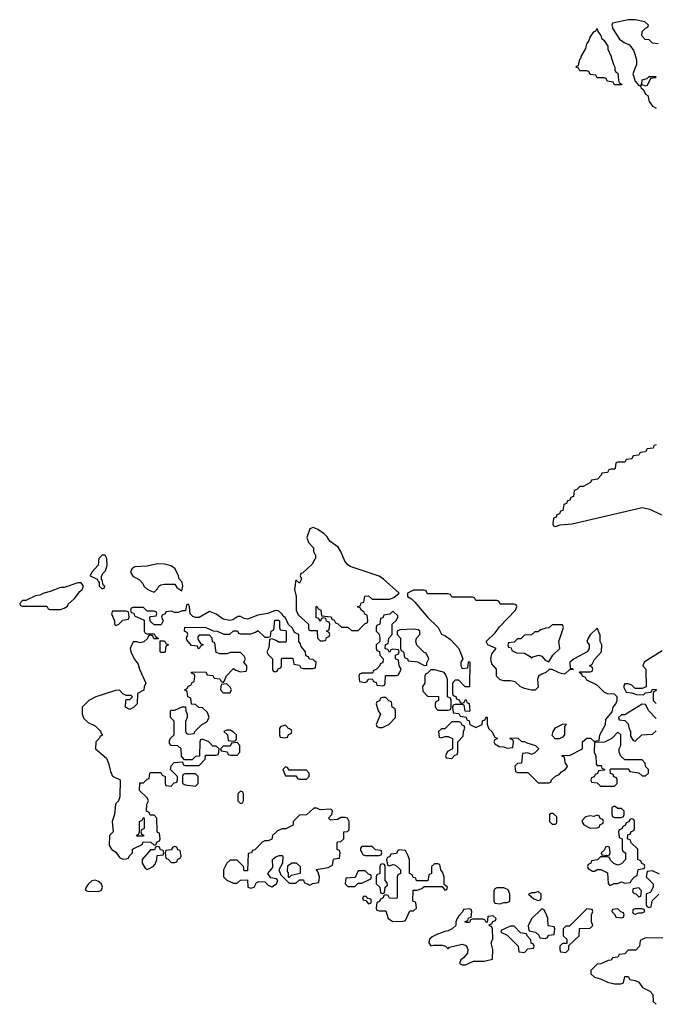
# Model space of a CAD drawing. Header units: inches. Extents: x 2601682 to 2755810, y 449311 to 584050.
# Tile 499 of 505: x 2748294 to 2751966, y 562934 to 568622. Entities that reach past the tile are written whole.
import ezdxf

# ---------------------------------------------------------------- set-up
doc = ezdxf.new("R2010")
doc.units = ezdxf.units.IN
doc.header["$MEASUREMENT"] = 0
doc.layers.add('C7546', color=7, linetype='Continuous')
doc.layers.add('C7556', color=7, linetype='Continuous')

msp = doc.modelspace()

# ---------------------------------------------------------------- linework, layer by layer
at = {"layer": 'C7546', "color": 2, "elevation": 2}
for points in [[(2750000, 565684.8), (2749990, 565689.2), (2749970, 565681.2), (2749953.4, 565630), (2749962, 565602), (2749991, 565571), (2749992, 565550), (2750000, 565534)], [(2750000, 565506.3), (2749983.6, 565476.4), (2749930, 565426), (2749918, 565422), (2749914, 565410), (2749922, 565390), (2749910, 565366), (2749890, 565386), (2749881, 565330), (2749892, 565290), (2749891.3, 565210), (2749903.5, 565183.5), (2749962, 565130), (2749962, 565102), (2749970, 565094), (2750000, 565093.1)], [(2750000, 564916), (2749990, 564926), (2749967.3, 564927.3), (2749962, 564942), (2749947.3, 564947.3), (2749946, 564970), (2749920.4, 565000.4), (2749916.4, 565016.4), (2749906, 565030), (2749906, 565070), (2749882, 565082), (2749870, 565106), (2749847.3, 565127.3), (2749830, 565166), (2749815.3, 565175.3), (2749808, 565190), (2749790, 565208), (2749770, 565208.7), (2749727.5, 565192.5), (2749670, 565182.7), (2749610, 565159), (2749590, 565162), (2749570, 565174), (2749553.6, 565173.6), (2749524.9, 565155.1), (2749508, 565152), (2749470, 565159.6), (2749430, 565187.3), (2749390, 565202.7), (2749330, 565168), (2749310, 565168), (2749294, 565174), (2749278, 565190), (2749275.3, 565230), (2749270, 565246), (2749258, 565242), (2749252, 565208), (2749232.7, 565207.3), (2749210, 565198), (2749190, 565198), (2749170, 565206), (2749138, 565202), (2749134, 565190), (2749118, 565182), (2749114, 565170), (2749122, 565150), (2749114, 565130), (2749110, 565126), (2749070, 565126), (2749047.3, 565147.3), (2749046, 565170), (2749050, 565174), (2749082, 565178), (2749086, 565190), (2749082, 565202), (2749070, 565206), (2749030, 565206), (2749010, 565226), (2748950, 565226), (2748938, 565222), (2748934, 565210), (2748938, 565198), (2748952.7, 565192.7), (2748958, 565178), (2749012.7, 565152.7), (2749014, 565090), (2749018, 565078), (2749030, 565074), (2749070, 565074), (2749078, 565058), (2749094, 565050), (2749094, 565046), (2749070, 565046), (2749062, 565062), (2749050, 565066), (2749038, 565062), (2749032.7, 565047.3), (2749011.6, 565028.4), (2748990, 565022), (2748970, 565028.7), (2748950, 565028), (2748931.3, 564990), (2748936, 564970), (2748956, 564930), (2748978.8, 564898.8), (2748986.8, 564870), (2749022, 564790), (2749012.7, 564767.3), (2749011.6, 564748.4), (2748974, 564730), (2748972, 564670), (2748951.1, 564648.9), (2748930, 564638), (2748906, 564650), (2748907.3, 564687.3), (2748910, 564694), (2748930, 564694), (2748946, 564710), (2748938, 564718), (2748910, 564718), (2748890, 564728), (2748870, 564748), (2748847.3, 564747.3), (2748734, 564710), (2748694, 564690), (2748654, 564650), (2748654, 564610), (2748665.4, 564585.4), (2748690, 564562), (2748730, 564542), (2748762, 564510), (2748762, 564502), (2748774, 564490), (2748758, 564482), (2748754, 564470), (2748734, 564450), (2748732, 564410), (2748795.3, 564355.3), (2748807.1, 564327.1), (2748818, 564278), (2748830, 564252), (2748874, 564230), (2748872.7, 564132.7), (2748864.7, 564110), (2748848, 564090), (2748841, 564030), (2748827.3, 563990), (2748834, 563930), (2748812, 563910), (2748811.6, 563851.6), (2748824.7, 563830), (2748850, 563812), (2748870, 563782), (2748890, 563772), (2748910, 563774), (2748922, 563778), (2748926, 563790), (2748946, 563810), (2748946, 563830), (2749002, 563858), (2749007.3, 563872.7), (2749051.6, 563871.6), (2749070, 563854), (2749082, 563858), (2749086, 563870), (2749102, 563878), (2749106, 563890), (2749102, 563922), (2749090, 563926), (2749087.3, 563932.7), (2749086, 564010), (2749070, 564026), (2749047.3, 564027.3), (2749042, 564042), (2749026, 564050), (2749028, 564090), (2749038, 564110), (2749030, 564126), (2748986, 564170), (2748987.3, 564212.7), (2749010, 564214), (2749030, 564234), (2749042, 564238), (2749046, 564270), (2749050, 564274), (2749110, 564274), (2749118, 564258), (2749134, 564250), (2749134, 564210), (2749138, 564198), (2749170, 564194), (2749187.3, 564212.7), (2749202, 564218), (2749206, 564230), (2749206, 564250), (2749166, 564290), (2749168.4, 564311.6), (2749186, 564330), (2749234, 564334), (2749238, 564318), (2749250, 564314), (2749330, 564314), (2749366, 564350), (2749367.3, 564372.7), (2749430, 564374), (2749442, 564378), (2749446, 564410), (2749430, 564426), (2749410, 564426), (2749386, 564450), (2749350, 564466), (2749338, 564462), (2749334, 564450), (2749332.7, 564367.3), (2749310, 564366), (2749290, 564346), (2749246, 564346), (2749228, 564368), (2749226, 564410), (2749207.3, 564427.3), (2749168.4, 564428.4), (2749160.4, 564440.4), (2749160.4, 564459.6), (2749167.3, 564472.7), (2749186, 564490), (2749186, 564570), (2749166, 564590), (2749166, 564630), (2749170, 564634), (2749190, 564634), (2749232.7, 564652.7), (2749252.7, 564652.7), (2749254, 564630), (2749262, 564610), (2749262, 564590), (2749252.7, 564567.3), (2749252.7, 564512.7), (2749258, 564498), (2749270, 564494), (2749302, 564498), (2749306, 564510), (2749346, 564550), (2749374.6, 564565.4), (2749388, 564590), (2749379, 564619), (2749350, 564646), (2749328.4, 564648.4), (2749310, 564666), (2749287.3, 564667.3), (2749282, 564702), (2749266, 564710), (2749262, 564742), (2749246, 564750), (2749262, 564758), (2749267.3, 564772.7), (2749282, 564778), (2749290, 564794), (2749302, 564798), (2749306, 564830), (2749302, 564842), (2749287.3, 564847.3), (2749287.3, 564852.7), (2749370, 564854), (2749378, 564838), (2749410, 564834), (2749418, 564818), (2749450, 564814), (2749458, 564798), (2749470, 564794), (2749478, 564802), (2749486, 564830), (2749530, 564874), (2749543.6, 564863.6), (2749570, 564854), (2749602, 564858), (2749606, 564870), (2749606, 564890), (2749588, 564910), (2749598, 564930), (2749590, 564946), (2749570, 564966), (2749512.7, 564967.3), (2749490, 564958), (2749450, 564958), (2749430, 564966), (2749422, 565022), (2749407.3, 565027.3), (2749406, 565050), (2749390, 565066), (2749330, 565066), (2749323.6, 565056.4), (2749323.6, 565043.6), (2749338, 565018), (2749354, 565010), (2749338, 565002), (2749331.6, 564988.4), (2749326, 564990), (2749322, 565002), (2749287.3, 565007.3), (2749260.4, 565040.4), (2749258, 565050), (2749266, 565070), (2749262, 565082), (2749246, 565090), (2749247.3, 565112.7), (2749370, 565111.3), (2749411.3, 565091.3), (2749434, 565090), (2749472.7, 565072.7), (2749507.3, 565072.7), (2749530, 565092), (2749551.6, 565091.6), (2749558, 565078), (2749570, 565074), (2749630, 565074), (2749656.4, 565083.6), (2749670, 565094), (2749710, 565054), (2749730, 565054), (2749742, 565058), (2749746, 565090), (2749762, 565098), (2749767.3, 565152.7), (2749790, 565154), (2749794, 565150), (2749794, 565110), (2749798, 565098), (2749830, 565094), (2749834, 565090), (2749834, 565030), (2749830, 565026), (2749790, 565026), (2749776.4, 565036.4), (2749750, 565046), (2749738, 565042), (2749732.7, 564992.7), (2749722, 564970), (2749730, 564954), (2749754, 564930), (2749754, 564870), (2749758, 564858), (2749770, 564854), (2749782, 564858), (2749787.3, 564872.7), (2749802, 564878), (2749806, 564890), (2749806, 564930), (2749810, 564934), (2749872.7, 564932.7), (2749878, 564898), (2749910, 564894), (2749918, 564878), (2749930, 564874), (2749990, 564874), (2750000, 564877.3)], [(2750000, 564067.6), (2749992.7, 564067.3), (2749951.6, 564028.4), (2749910, 564026), (2749874, 563990), (2749874, 563970), (2749870, 563966), (2749831.6, 563948.4), (2749810, 563948), (2749783.6, 563936.4), (2749754, 563910), (2749751.1, 563888.9), (2749730, 563878), (2749710, 563878), (2749694, 563870), (2749652.7, 563827.3), (2749638, 563822), (2749634, 563810), (2749614, 563806), (2749610, 563706), (2749590, 563706), (2749586, 563730), (2749550, 563766), (2749510, 563766), (2749491.6, 563748.4), (2749472, 563710), (2749472, 563670), (2749490, 563652), (2749530, 563634), (2749550, 563634), (2749570, 563652), (2749610, 563654), (2749612, 563610), (2749630, 563604), (2749648, 563610), (2749662, 563638), (2749676.4, 563643.6), (2749710, 563642), (2749730, 563622), (2749750, 563612), (2749778, 563630), (2749786, 563650), (2749778, 563658), (2749744, 563664), (2749728, 563690), (2749756.4, 563723.6), (2749755.3, 563770), (2749770, 563784.7), (2749792.7, 563792.7), (2749810, 563794), (2749814, 563790), (2749811.6, 563748.4), (2749792, 563710), (2749802, 563682), (2749850, 563634), (2749890, 563634), (2749910, 563654), (2749932.7, 563652.7), (2749938, 563638), (2749970, 563622), (2749988.4, 563631.6), (2750000, 563633.8)]]:
    msp.add_lwpolyline(points, dxfattribs=at)
for points in [[(2748770, 565528.7), (2748751.3, 565510), (2748746.8, 565470), (2748711.3, 565430), (2748702, 565410), (2748742, 565390), (2748750, 565374), (2748754, 565374), (2748754, 565350), (2748770, 565334), (2748782, 565338), (2748786, 565350), (2748775.3, 565355.3), (2748770, 565386), (2748766, 565386), (2748767.3, 565407.3), (2748775.5, 565424.5), (2748790, 565438), (2748799.3, 565470), (2748797.2, 565510), (2748788.4, 565528.4)], [(2749090, 565478.3), (2749030, 565464.5), (2748958.8, 565461.2), (2748941, 565450), (2748934.8, 565430), (2748947.5, 565407.5), (2748986.4, 565386.4), (2749005.4, 565365.4), (2749012, 565350), (2749030, 565332), (2749050, 565322), (2749070, 565314), (2749090, 565334), (2749098, 565350), (2749110, 565358), (2749130, 565362), (2749190, 565362), (2749201, 565341), (2749230, 565322), (2749237, 565350), (2749232.9, 565372.9), (2749212.9, 565392.9), (2749212, 565410), (2749191.5, 565450), (2749170, 565467), (2749130, 565476.9)], [(2748630, 565368.7), (2748550, 565342), (2748530, 565342), (2748470, 565318), (2748434, 565310), (2748410, 565298), (2748385.4, 565294.6), (2748330, 565266), (2748310, 565266), (2748294, 565250), (2748298, 565238), (2748310, 565234), (2748450, 565234), (2748458, 565218), (2748470, 565214), (2748530, 565214), (2748550, 565222), (2748570, 565234), (2748574, 565246), (2748610, 565278), (2748640.9, 565319.1), (2748654, 565330), (2748662, 565350), (2748650, 565368)], [(2748910, 565206), (2748830, 565206), (2748824.7, 565190), (2748842, 565150), (2748842, 565130), (2748850, 565122), (2748866, 565130), (2748890, 565154), (2748922, 565158), (2748926, 565170), (2748922, 565202)], [(2749110, 564966), (2749106, 564970), (2749106, 565034), (2749130, 565034), (2749138, 565018), (2749154, 565010), (2749138, 565002), (2749134, 564970), (2749130, 564966)], [(2749490, 564786), (2749458, 564782), (2749454, 564750), (2749470, 564734), (2749510, 564734), (2749518, 564750), (2749510, 564766)], [(2749830, 564546), (2749802, 564538), (2749794, 564530), (2749794, 564490), (2749798, 564478), (2749830, 564474), (2749842, 564478), (2749847.3, 564492.7), (2749862, 564498), (2749866, 564510), (2749862, 564522), (2749847.3, 564527.3)], [(2749510, 564518), (2749490, 564518), (2749474, 564510), (2749494, 564490), (2749498, 564458), (2749530, 564454), (2749542, 564458), (2749546, 564470), (2749546, 564490), (2749530, 564506)], [(2749550, 564446), (2749518, 564442), (2749510, 564426), (2749470, 564426), (2749454, 564410), (2749458, 564398), (2749492.7, 564392.7), (2749498, 564378), (2749512.7, 564372.7), (2749550, 564374), (2749566, 564390), (2749566, 564430)], [(2749310, 564266), (2749250, 564266), (2749238, 564262), (2749234, 564250), (2749234, 564210), (2749250, 564202), (2749310, 564194), (2749326, 564210), (2749326, 564250)], [(2749830, 564306), (2749814, 564290), (2749830, 564254), (2749890, 564254), (2749898, 564238), (2749910, 564234), (2749950, 564234), (2749966, 564250), (2749966, 564270), (2749950, 564286), (2749850, 564286), (2749842, 564302)], [(2749570, 564166), (2749554, 564150), (2749554, 564110), (2749570, 564094), (2749582, 564098), (2749586, 564110), (2749586, 564150), (2749582, 564162)], [(2748970, 563906), (2748968, 563910), (2748982, 563918), (2748986, 563930), (2748986, 563990), (2749002, 563998), (2749010, 564014), (2749014, 564010), (2749014, 563950), (2748998, 563942), (2748994, 563930), (2748998, 563918), (2749012, 563910), (2749010, 563906)], [(2749090, 563846), (2749078, 563842), (2749072.7, 563827.3), (2749050, 563826), (2749002, 563770), (2749002, 563750), (2749019.6, 563719.6), (2749030, 563712), (2749050, 563722), (2749066, 563730), (2749076.4, 563743.6), (2749086, 563770), (2749087.3, 563792.7), (2749122, 563798), (2749126, 563810), (2749122, 563822), (2749107.3, 563827.3), (2749102, 563842)], [(2749190, 563846), (2749178, 563842), (2749170, 563826), (2749138, 563822), (2749134, 563810), (2749138, 563778), (2749152.7, 563772.7), (2749170, 563754), (2749190, 563754), (2749202, 563758), (2749207.3, 563772.7), (2749222, 563778), (2749226, 563790), (2749222, 563822), (2749207.3, 563827.3), (2749202, 563842)], [(2749846, 563666), (2749846, 563694), (2749842, 563702), (2749844, 563736), (2749868.9, 563751.1), (2749892, 563752), (2749914, 563730), (2749914, 563690), (2749862, 563678), (2749850, 563666)], [(2748730, 563651.8), (2748710, 563647), (2748690.6, 563630), (2748677.3, 563610), (2748672.7, 563592.7), (2748687.3, 563587.3), (2748750, 563584.9), (2748766, 563594), (2748772.7, 563610), (2748766, 563630), (2748750, 563643.7)]]:
    msp.add_lwpolyline(points, close=True, dxfattribs=at)
at = {"layer": 'C7556', "color": 2, "elevation": 2}
for points in [[(2751982, 568482), (2751950, 568486), (2751930, 568506), (2751907.3, 568507.3), (2751888.4, 568528.4), (2751890, 568554), (2751910, 568574), (2751922, 568578), (2751926, 568590), (2751906, 568610), (2751850, 568622), (2751810, 568622), (2751718, 568602), (2751714, 568590), (2751721, 568570), (2751758.8, 568510), (2751786, 568490), (2751816, 568476), (2751842, 568442), (2751858, 568390), (2751856.9, 568363.1), (2751836, 568310), (2751850, 568266), (2751870, 568242), (2751879.6, 568239.6), (2751882, 568230), (2751896.9, 568216.9), (2751910, 568192), (2751923.5, 568183.5), (2751930.8, 568150), (2751950, 568122), (2751970, 568111)], [(2751970, 568286), (2751938, 568282), (2751918, 568242), (2751910, 568238), (2751890, 568246), (2751882, 568242), (2751888, 568252), (2751890, 568274), (2751918, 568282), (2751930, 568294), (2751970, 568294)], [(2751970, 566166), (2751958, 566162), (2751952.7, 566147.3), (2751918, 566142), (2751910, 566126), (2751878, 566122), (2751870, 566106), (2751838, 566102), (2751830, 566086), (2751798, 566082), (2751790, 566066), (2751750, 566066), (2751738, 566062), (2751734, 566030), (2751730, 566026), (2751710, 566026), (2751698, 566022), (2751690, 566006), (2751658, 566002), (2751654, 565990), (2751631.6, 565968.4), (2751598, 565962), (2751591.6, 565948.4), (2751550, 565926), (2751530, 565926), (2751512.7, 565907.3), (2751498, 565902), (2751492.7, 565867.3), (2751478, 565862), (2751472.7, 565847.3), (2751458, 565842), (2751452.7, 565827.3), (2751438, 565822), (2751432.7, 565787.3), (2751418, 565782), (2751412.7, 565767.3), (2751398, 565762), (2751392.7, 565747.3), (2751378, 565742), (2751374, 565710), (2751378, 565698), (2751390, 565694), (2751416.4, 565703.6), (2751486, 565710), (2751890, 565803.7), (2751934, 565794), (2752002, 565762)], [(2750000, 565093.1), (2750012.7, 565092.7), (2750014, 565050), (2750030, 565034), (2750050, 565034), (2750062, 565038), (2750067.3, 565052.7), (2750082, 565058), (2750086, 565070), (2750082, 565082), (2750066, 565090), (2750082, 565098), (2750086, 565130), (2750082, 565142), (2750067.3, 565147.3), (2750062, 565162), (2750050, 565166), (2750038, 565162), (2750030, 565146), (2750022, 565162), (2750007.3, 565167.3), (2750006, 565230), (2750010, 565234), (2750018, 565218), (2750034, 565210), (2750038, 565178), (2750092.7, 565172.7), (2750098, 565158), (2750110, 565154), (2750118, 565138), (2750130, 565134), (2750152.7, 565112.7), (2750190, 565112), (2750210, 565094), (2750250, 565094), (2750290, 565134), (2750302, 565138), (2750306, 565150), (2750302, 565182), (2750290, 565186), (2750282, 565202), (2750266, 565210), (2750262, 565222), (2750246, 565230), (2750262, 565238), (2750267.3, 565252.7), (2750282, 565258), (2750287.3, 565292.7), (2750310, 565294), (2750330, 565274), (2750430, 565274), (2750456.4, 565283.6), (2750486, 565310), (2750396, 565390), (2750370, 565406.6), (2750203.6, 565463.6), (2750190, 565472.7), (2750173.1, 565493.1), (2750149.7, 565550), (2750134.7, 565574.7), (2750085.2, 565610), (2750070, 565635.3), (2750052.7, 565652.7), (2750017.2, 565677.2), (2750000, 565684.8)], [(2750000, 565534), (2750002, 565530), (2750002, 565510), (2750000, 565506.3)], [(2752004.7, 564975.3), (2751902, 564910), (2751894, 564890), (2751912, 564870), (2751912.7, 564767.3), (2751890, 564758), (2751850, 564758), (2751830, 564778), (2751810, 564786), (2751790, 564786), (2751783.6, 564776.4), (2751783.6, 564763.6), (2751798, 564738), (2751830, 564734), (2751856.4, 564723.6), (2751898, 564722), (2751910, 564734), (2751942, 564738), (2751950, 564754), (2751972.7, 564752.7)], [(2750000, 564877.3), (2750002, 564878), (2750006, 564910), (2750000, 564916)], [(2751972.7, 564747.3), (2751958, 564742), (2751954, 564730), (2751954, 564690), (2751971.6, 564671.6)], [(2751970, 564586), (2751929.1, 564629.1), (2751910, 564666), (2751890, 564668), (2751790, 564606), (2751770, 564606), (2751754, 564590), (2751758, 564578), (2751790, 564574), (2751810, 564554), (2751812.7, 564532.7), (2751822, 564510), (2751823.6, 564483.6), (2751838, 564458), (2751850, 564454), (2751888.4, 564491.6), (2751950, 564494), (2751970, 564514)], [(2750000, 563633.8), (2750022, 563638), (2750026, 563670), (2750018, 563698), (2750007.3, 563712.7), (2750076.4, 563723.6), (2750102, 563738), (2750106, 563770), (2750110, 563774), (2750142, 563778), (2750146, 563810), (2750142, 563822), (2750128.4, 563828.4), (2750127.3, 563867.3), (2750130, 563872), (2750150, 563874), (2750166, 563890), (2750166, 563930), (2750187.3, 563932.7), (2750198, 563942), (2750198, 563990), (2750188.4, 564008.4), (2750174, 564014), (2750150, 564014), (2750130, 564001.2), (2750090, 563998), (2750078, 564010), (2750098, 564030), (2750102, 564050), (2750097.2, 564057.2), (2750090, 564062), (2750030, 564058), (2750010, 564068), (2750000, 564067.6)], [(2751990, 563686), (2751950, 563706), (2751918, 563702), (2751914, 563670), (2751954, 563630), (2751954, 563610), (2751938, 563582), (2751914, 563570), (2751914, 563510), (2751918, 563498), (2751930, 563494), (2751942, 563498), (2751947.3, 563532.7), (2751986, 563570)], [(2752096.4, 563316.4), (2751910, 563318), (2751878, 563302), (2751874, 563270), (2751852.7, 563247.3), (2751810, 563246), (2751790, 563226), (2751758, 563222), (2751750, 563206), (2751718, 563202), (2751711.6, 563188.4), (2751692.7, 563187.3), (2751651.6, 563168.4), (2751630, 563166), (2751594, 563130), (2751594, 563110), (2751614, 563090), (2751650, 563082), (2751690, 563062), (2751730, 563052), (2751767.3, 563052.7), (2751782, 563058), (2751790, 563094), (2751810, 563094), (2751818, 563078), (2751850, 563072), (2751870, 563062), (2751891.6, 563031.6), (2751934, 563010), (2751951.6, 562991.6), (2751954, 562950), (2751970, 562934)]]:
    msp.add_lwpolyline(points, dxfattribs=at)
at = {"layer": 'C7556', "color": 2}
for points, elevation in [([(2751730, 568246), (2751722, 568262), (2751687.3, 568267.3), (2751682, 568282), (2751670, 568286), (2751630, 568286), (2751622, 568302), (2751590, 568306), (2751582, 568322), (2751570, 568326), (2751530, 568326), (2751522, 568342), (2751508.4, 568348.4), (2751510, 568354), (2751522, 568358), (2751530, 568394), (2751538, 568402), (2751538, 568410), (2751564, 568456), (2751570, 568482), (2751582, 568498), (2751590, 568522), (2751610, 568551.3), (2751622, 568558), (2751629.6, 568570.4), (2751633.7, 568553.7), (2751650.8, 568530), (2751655.3, 568515.3), (2751670, 568502), (2751691, 568470), (2751691.3, 568451.3), (2751710, 568414), (2751723.6, 568363.6), (2751732, 568348), (2751732, 568332), (2751738, 568318), (2751750, 568314), (2751752.7, 568272.7), (2751758, 568258), (2751772, 568250), (2751770, 568246)], -2), ([(2750630, 565326), (2750570, 565326), (2750534, 565310), (2750534, 565290), (2750556.9, 565276.9), (2750576.9, 565256.9), (2750650, 565171.3), (2750711, 565110), (2750731.3, 565071.3), (2750750, 565064.7), (2750782, 565042), (2750830.8, 564990), (2750854, 564930), (2750842, 564910), (2750842, 564890), (2750850, 564874), (2750882, 564878), (2750886, 564910), (2750890, 564914), (2750894, 564910), (2750892.7, 564767.3), (2750867.3, 564767.3), (2750830, 564806), (2750810, 564806), (2750794, 564790), (2750794, 564730), (2750798, 564718), (2750812.7, 564712.7), (2750818, 564698), (2750832.7, 564692.7), (2750838, 564678), (2750850, 564674), (2750862, 564678), (2750867.3, 564692.7), (2750872.7, 564692.7), (2750878, 564678), (2750891.6, 564671.6), (2750894, 564630), (2750890, 564626), (2750867.3, 564627.3), (2750862, 564662), (2750850, 564666), (2750810, 564666), (2750798, 564662), (2750794, 564650), (2750798, 564618), (2750830, 564614), (2750838, 564598), (2750872.7, 564592.7), (2750878, 564578), (2750891.6, 564571.6), (2750894, 564550), (2750930, 564534), (2750966, 564550), (2750968.4, 564571.6), (2750982, 564578), (2750990, 564594), (2750994, 564590), (2750994, 564550), (2751004.7, 564524.7), (2751022, 564510), (2751038, 564478), (2751054, 564470), (2751038, 564462), (2751034, 564450), (2751038, 564438), (2751063.6, 564423.6), (2751090, 564422), (2751110, 564414), (2751142, 564418), (2751146, 564450), (2751142, 564462), (2751127.3, 564467.3), (2751130, 564474), (2751171.6, 564471.6), (2751192.7, 564452.7), (2751210, 564452), (2751223.6, 564443.6), (2751274, 564430), (2751294, 564410), (2751270, 564386), (2751250, 564378), (2751230, 564386), (2751198, 564382), (2751192.7, 564327.3), (2751170, 564326), (2751154, 564310), (2751158, 564278), (2751170, 564274), (2751230, 564274), (2751290, 564214), (2751350, 564214), (2751362, 564218), (2751366, 564230), (2751388.9, 564251.1), (2751410, 564262), (2751423.1, 564276.9), (2751446, 564290), (2751456.4, 564303.6), (2751458, 564310), (2751446, 564330), (2751442, 564362), (2751430, 564366), (2751427.3, 564372.7), (2751470, 564372), (2751546, 564410), (2751546, 564450), (2751570, 564472), (2751591.6, 564471.6), (2751610, 564454), (2751642, 564458), (2751646, 564490), (2751678, 564550), (2751680.4, 564579.6), (2751716.4, 564623.6), (2751722, 564650), (2751738, 564670), (2751746, 564690), (2751746, 564710), (2751730, 564726), (2751690, 564728), (2751670, 564738), (2751630, 564778), (2751570, 564806), (2751562, 564822), (2751546, 564830), (2751542, 564842), (2751526, 564850), (2751530, 564854), (2751590, 564854), (2751602, 564858), (2751606, 564870), (2751602, 564882), (2751586, 564890), (2751602, 564898), (2751614.6, 564925.4), (2751655.3, 564970), (2751658, 565010), (2751648, 565030), (2751647.3, 565067.3), (2751630, 565106), (2751590, 565068), (2751578, 565050), (2751571.3, 565030), (2751584.7, 565010), (2751584.7, 564990), (2751572, 564970), (2751498, 564930), (2751472, 564910), (2751474, 564874), (2751486, 564874), (2751492.7, 564867.3), (2751470, 564866), (2751450, 564846), (2751438, 564842), (2751410, 564848), (2751370, 564868), (2751352.7, 564867.3), (2751334, 564850), (2751310, 564842), (2751292, 564830), (2751284.7, 564810), (2751290, 564766), (2751271.6, 564748.4), (2751250, 564748), (2751210, 564758), (2751186, 564770), (2751156.4, 564796.4), (2751130, 564802), (2751090, 564802), (2751070, 564808), (2751049, 564829), (2751048.7, 564870), (2751020.7, 564900.7), (2751015.1, 564930), (2751021.5, 564958.5), (2751046, 564990), (2750998, 565010), (2750988.7, 565030), (2751040.2, 565079.8), (2751065.6, 565114.4), (2751158, 565210), (2751166, 565230), (2751162, 565242), (2751150, 565246), (2751070, 565246), (2751062, 565262), (2751050, 565266), (2750930, 565266), (2750922, 565282), (2750910, 565286), (2750790, 565286), (2750782, 565302), (2750770, 565306), (2750650, 565306), (2750642, 565322)], 2), ([(2750450, 565206), (2750431.6, 565188.4), (2750398, 565182), (2750392.7, 565167.3), (2750378, 565162), (2750374, 565130), (2750358, 565122), (2750354, 565110), (2750354, 565090), (2750371.6, 565071.6), (2750374, 565050), (2750374, 565030), (2750354, 565010), (2750354, 564990), (2750358, 564978), (2750372.7, 564972.7), (2750374, 564950), (2750394, 564930), (2750392.7, 564907.3), (2750378, 564902), (2750372.7, 564887.3), (2750352.7, 564867.3), (2750338, 564862), (2750332.7, 564847.3), (2750270, 564846), (2750258, 564842), (2750254, 564830), (2750258, 564798), (2750290, 564794), (2750302, 564798), (2750307.3, 564812.7), (2750330, 564814), (2750338, 564798), (2750352.7, 564792.7), (2750358, 564778), (2750390, 564774), (2750402, 564778), (2750406, 564790), (2750407.3, 564832.7), (2750470, 564834), (2750482, 564838), (2750498, 564870), (2750486, 564890), (2750482, 564922), (2750466, 564930), (2750466, 564950), (2750482, 564958), (2750486, 564970), (2750482, 564982), (2750450, 564986), (2750438, 564982), (2750430, 564966), (2750422, 564982), (2750406, 564990), (2750407.3, 565012.7), (2750422, 565018), (2750426, 565050), (2750446, 565070), (2750446, 565130), (2750470, 565154), (2750478, 565170), (2750478, 565178)], 2), ([(2751430, 565126), (2751370, 565126), (2751351.6, 565108.4), (2751332.7, 565107.3), (2751303.6, 565096.4), (2751290, 565086), (2751270, 565086), (2751251.6, 565068.4), (2751210, 565066), (2751190, 565046), (2751170, 565046), (2751150, 565026), (2751118, 565022), (2751114, 565010), (2751118, 564998), (2751132.7, 564992.7), (2751138, 564978), (2751163.6, 564963.6), (2751210, 564962), (2751243.6, 564943.6), (2751250, 564934), (2751258, 564942), (2751294, 564950), (2751310, 564944.7), (2751330, 564922), (2751350, 564912), (2751374, 564950), (2751414, 564990), (2751408.7, 565030), (2751435.3, 565110)], 2), ([(2750570, 565102), (2750490, 565098), (2750474, 565090), (2750474, 565070), (2750494, 565050), (2750494, 564990), (2750498, 564978), (2750512, 564970), (2750518, 564938), (2750534, 564930), (2750538, 564918), (2750591.6, 564911.6), (2750630, 564892), (2750646, 564894), (2750646, 564906), (2750658, 564930), (2750642, 564962), (2750630, 564966), (2750589.1, 565009.1), (2750582, 565030), (2750586, 565050), (2750606, 565070), (2750606, 565090), (2750596.4, 565096.4)], 2), ([(2750690, 564866), (2750670, 564866), (2750650, 564846), (2750638, 564842), (2750634, 564830), (2750634, 564790), (2750622, 564770), (2750623.6, 564743.6), (2750650, 564714), (2750712.7, 564712.7), (2750714, 564690), (2750698, 564682), (2750694, 564670), (2750694, 564650), (2750710, 564634), (2750770, 564634), (2750782, 564638), (2750786, 564650), (2750786, 564690), (2750782, 564702), (2750766, 564710), (2750766, 564810), (2750756.4, 564836.4), (2750746, 564850), (2750734.6, 564854.6)], 2), ([(2750410, 564706), (2750390, 564706), (2750378, 564702), (2750372.7, 564687.3), (2750358, 564682), (2750354, 564670), (2750364.7, 564630), (2750378, 564610), (2750354, 564550), (2750358, 564538), (2750370, 564534), (2750390, 564534), (2750410, 564542), (2750426, 564550), (2750466, 564590), (2750466, 564630), (2750462, 564642), (2750446, 564650), (2750442, 564682), (2750427.3, 564687.3)], 2), ([(2750830, 564566), (2750790, 564566), (2750750, 564526), (2750730, 564526), (2750714, 564510), (2750718, 564478), (2750730, 564474), (2750750, 564482), (2750770, 564482), (2750794, 564470), (2750794, 564410), (2750765.4, 564394.6), (2750754, 564370), (2750758, 564358), (2750790, 564354), (2750807.3, 564372.7), (2750822, 564378), (2750826, 564390), (2750826, 564450), (2750856.4, 564483.6), (2750858, 564510), (2750866, 564530), (2750862, 564542), (2750850, 564546), (2750842, 564562)], 2), ([(2751410, 564468), (2751388.4, 564468.4), (2751370, 564486), (2751375.3, 564510), (2751389.1, 564530.9), (2751430, 564552), (2751450, 564554), (2751450, 564546), (2751442, 564538), (2751442, 564490), (2751430, 564478)], 2), ([(2751750, 564506), (2751714, 564470), (2751671.6, 564448.4), (2751614, 564446), (2751612, 564390), (2751622, 564370), (2751623.6, 564323.6), (2751630, 564314), (2751652.7, 564312.7), (2751658, 564298), (2751674, 564290), (2751670, 564286), (2751638, 564282), (2751632.7, 564267.3), (2751618, 564262), (2751612.7, 564247.3), (2751598, 564242), (2751594, 564230), (2751598, 564218), (2751630, 564214), (2751650, 564194), (2751730, 564194), (2751746, 564210), (2751746, 564230), (2751742, 564242), (2751727.3, 564247.3), (2751722, 564262), (2751707.3, 564267.3), (2751706, 564290), (2751710, 564294), (2751810, 564294), (2751818, 564278), (2751871.6, 564271.6), (2751890, 564254), (2751910, 564254), (2751926, 564270), (2751926, 564290), (2751908.4, 564308.4), (2751907.3, 564327.3), (2751890, 564346), (2751790, 564346), (2751767.3, 564367.3), (2751758, 564390), (2751758, 564410), (2751766, 564430), (2751766, 564490)], 2), ([(2751376.4, 564036.4), (2751363.6, 564036.4), (2751354, 564030), (2751354, 563990), (2751370, 563974), (2751390, 563974), (2751398, 563982), (2751396.4, 564016.4)], 2), ([(2751630, 564026), (2751610, 564018), (2751590, 564022), (2751563.6, 564016.4), (2751543.6, 563996.4), (2751542, 563990), (2751554, 563970), (2751590, 563952), (2751630, 563954), (2751642, 563958), (2751647.3, 563972.7), (2751662, 563978), (2751666, 563990), (2751662, 564002), (2751647.3, 564007.3), (2751642, 564022)], 2), ([(2751730, 564078), (2751714, 564070), (2751714, 564030), (2751718, 564018), (2751730, 564014), (2751770, 564014), (2751782, 564018), (2751786, 564030), (2751786, 564050), (2751770, 564066), (2751750, 564066)], 2), ([(2751830, 564006), (2751818, 564002), (2751812.7, 563987.3), (2751798, 563982), (2751792.7, 563967.3), (2751778, 563962), (2751772.7, 563947.3), (2751758, 563942), (2751754, 563930), (2751758, 563898), (2751774, 563890), (2751774, 563830), (2751778, 563818), (2751794, 563810), (2751794, 563770), (2751770, 563746), (2751750, 563738), (2751727.3, 563747.3), (2751707.3, 563767.3), (2751702, 563782), (2751690, 563786), (2751650, 563786), (2751631.6, 563768.4), (2751598, 563762), (2751594, 563750), (2751578, 563742), (2751574, 563730), (2751578, 563718), (2751603.6, 563703.6), (2751616.4, 563703.6), (2751630, 563712), (2751652, 563712), (2751690, 563694), (2751692.7, 563632.7), (2751702, 563622), (2751710, 563622), (2751728.4, 563631.6), (2751747.3, 563632.7), (2751770, 563642), (2751790, 563634), (2751822, 563638), (2751826, 563650), (2751846, 563670), (2751862, 563678), (2751867.3, 563712.7), (2751902, 563718), (2751906, 563730), (2751902, 563742), (2751887.3, 563747.3), (2751882, 563762), (2751866, 563770), (2751866, 563830), (2751827.3, 563867.3), (2751822, 563882), (2751806, 563890), (2751807.3, 563912.7), (2751822, 563918), (2751827.3, 563932.7), (2751842, 563938), (2751846, 563950), (2751846, 563990), (2751842, 564002)], 2), ([(2750330, 563846), (2750270, 563846), (2750263.6, 563836.4), (2750263.6, 563823.6), (2750278, 563798), (2750290, 563794), (2750370, 563794), (2750382, 563798), (2750386, 563810), (2750382, 563822), (2750350, 563826)], 2), ([(2750490, 563826), (2750478, 563822), (2750470, 563806), (2750438, 563802), (2750432.7, 563787.3), (2750418, 563782), (2750414, 563770), (2750418, 563738), (2750430, 563734), (2750450, 563742), (2750459.6, 563739.6), (2750472.7, 563732.7), (2750494, 563710), (2750494, 563690), (2750478, 563682), (2750474, 563670), (2750474, 563550), (2750470, 563546), (2750430, 563548), (2750422, 563562), (2750410, 563566), (2750398, 563562), (2750394, 563550), (2750378, 563542), (2750372.7, 563527.3), (2750358, 563522), (2750354, 563490), (2750358, 563478), (2750370, 563474), (2750410, 563474), (2750422, 563430), (2750450, 563412), (2750510, 563414), (2750522, 563418), (2750546, 563470), (2750550, 563474), (2750570, 563474), (2750586, 563490), (2750582, 563522), (2750566, 563530), (2750567.3, 563592.7), (2750590, 563594), (2750616.4, 563603.6), (2750630, 563614), (2750734, 563614), (2750750, 563594), (2750762, 563598), (2750766, 563610), (2750746, 563626), (2750746, 563670), (2750736.4, 563696.4), (2750726, 563710), (2750722, 563742), (2750710, 563746), (2750690, 563746), (2750674, 563730), (2750674, 563690), (2750658, 563682), (2750652.7, 563647.3), (2750587.3, 563647.3), (2750582, 563662), (2750567.3, 563667.3), (2750562, 563682), (2750546, 563690), (2750546, 563770), (2750536.4, 563796.4), (2750522, 563822)], 2), ([(2751690, 563846), (2751678, 563842), (2751672.7, 563827.3), (2751654, 563810), (2751658, 563798), (2751690, 563794), (2751702, 563798), (2751706, 563810), (2751702, 563842)], 2), ([(2750390, 563746), (2750378, 563742), (2750374, 563730), (2750374, 563690), (2750358, 563682), (2750354, 563670), (2750354, 563630), (2750374, 563610), (2750378, 563578), (2750390, 563574), (2750402, 563578), (2750406, 563610), (2750418, 563622), (2750416.4, 563636.4), (2750406, 563650), (2750406, 563730), (2750402, 563742)], 2), ([(2750290, 563706), (2750250, 563706), (2750232.7, 563667.3), (2750178, 563662), (2750174, 563630), (2750190, 563614), (2750230, 563614), (2750250, 563634), (2750270, 563634), (2750322, 563658), (2750326, 563670), (2750322, 563682), (2750310, 563686)], 2), ([(2751090, 563606), (2751050, 563606), (2751038, 563602), (2751034, 563590), (2751034, 563530), (2751038, 563518), (2751070, 563514), (2751090, 563522), (2751110, 563522), (2751126, 563530), (2751126, 563570), (2751115.3, 563595.3)], 2), ([(2751290, 563586), (2751270, 563578), (2751250, 563578), (2751234, 563570), (2751263.6, 563543.6), (2751290, 563534), (2751302, 563538), (2751306, 563550), (2751306, 563570)], 2), ([(2751870, 563606), (2751838, 563602), (2751834, 563590), (2751838, 563578), (2751852.7, 563572.7), (2751870, 563554), (2751882, 563558), (2751886, 563590)], 2), ([(2750282, 563558), (2750274, 563550), (2750278, 563538), (2750294, 563534), (2750310, 563514), (2750322, 563518), (2750326, 563530), (2750322, 563542), (2750306, 563546), (2750296.4, 563556.4)], 2), ([(2750890, 563486), (2750858, 563482), (2750852.7, 563467.3), (2750830, 563446), (2750822, 563430), (2750814, 563410), (2750814, 563390), (2750792, 563370), (2750770, 563358), (2750750, 563355.3), (2750703.5, 563336.5), (2750676.9, 563323.1), (2750662, 563310), (2750658, 563290), (2750670, 563272), (2750684, 563276), (2750735.3, 563275.3), (2750754, 563270), (2750770, 563254), (2750776.4, 563263.6), (2750850, 563282), (2750872.8, 563272.8), (2750882.8, 563250), (2750881, 563230), (2750858, 563202), (2750842, 563190), (2750834, 563170), (2750850, 563162), (2750870, 563162), (2750916.4, 563183.6), (2750977.2, 563182.8), (2751026, 563194), (2751028, 563250), (2751018, 563290), (2751027.3, 563312.7), (2751026, 563370), (2751022, 563382), (2751007.3, 563387.3), (2751006, 563394), (2751022, 563398), (2751027.3, 563412.7), (2751042, 563418), (2751046, 563430), (2751030, 563446), (2750998, 563442), (2750994, 563406), (2750986, 563410), (2750982, 563422), (2750970, 563426), (2750910, 563426), (2750898, 563422), (2750892.7, 563407.3), (2750870, 563406), (2750867.3, 563412.7), (2750882, 563418), (2750887.3, 563432.7), (2750902, 563438), (2750906, 563470), (2750902, 563482)], 2), ([(2751310, 563486), (2751252, 563430), (2751232, 563390), (2751232.7, 563372.7), (2751238, 563358), (2751274, 563350), (2751292.7, 563332.7), (2751298, 563318), (2751330, 563314), (2751342, 563318), (2751350, 563334), (2751382, 563338), (2751386, 563370), (2751382, 563382), (2751347.3, 563387.3), (2751346, 563430), (2751336.4, 563456.4), (2751322, 563482)], 2), ([(2751570, 563486), (2751470, 563386), (2751450, 563386), (2751434, 563370), (2751434, 563330), (2751454, 563310), (2751454, 563286), (2751430, 563286), (2751414, 563270), (2751414, 563250), (2751418, 563238), (2751450, 563234), (2751466, 563250), (2751466, 563274), (2751526, 563330), (2751527.3, 563372.7), (2751590, 563374), (2751606, 563390), (2751598, 563410), (2751598, 563450), (2751606, 563470), (2751602, 563482)], 2), ([(2751750, 563486), (2751718, 563482), (2751714, 563470), (2751732.7, 563452.7), (2751738, 563438), (2751770, 563434), (2751782, 563438), (2751786, 563450), (2751782, 563462), (2751767.3, 563467.3)], 2), ([(2751890, 563486), (2751850, 563486), (2751838, 563482), (2751834, 563470), (2751838, 563458), (2751850, 563454), (2751870, 563462), (2751890, 563462), (2751906, 563470), (2751902, 563482)], 2), ([(2751150, 563386), (2751130, 563386), (2751078, 563362), (2751074, 563350), (2751110, 563334), (2751174, 563270), (2751178, 563238), (2751210, 563234), (2751230, 563254), (2751262, 563258), (2751266, 563270), (2751262, 563282), (2751248, 563288), (2751247.3, 563307.3), (2751226, 563330), (2751222, 563342), (2751187.3, 563347.3)], 2)]:
    msp.add_lwpolyline(points, close=True, dxfattribs=dict(at, elevation=elevation))

doc.saveas('drawing.dxf')
